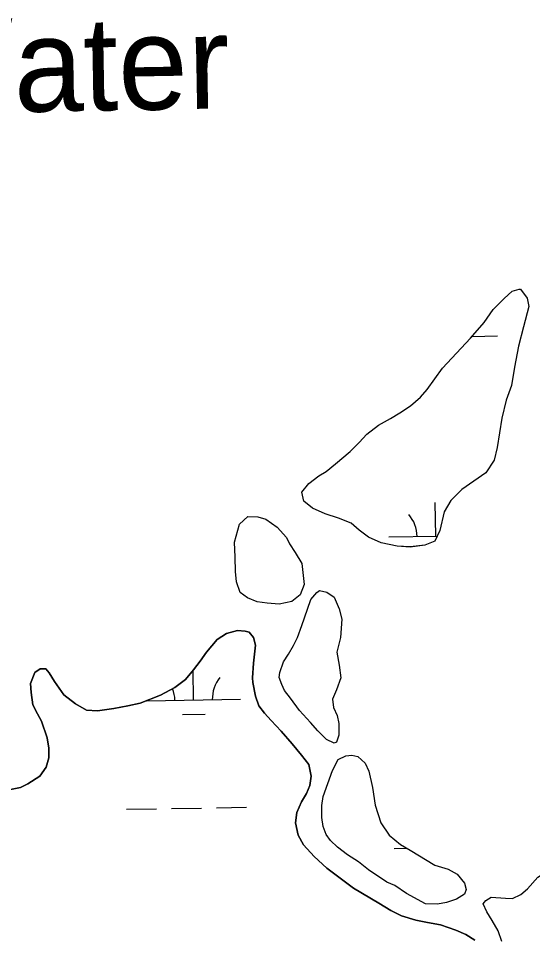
# Model space of a CAD drawing. Extents: x 3855477 to 3893699, y 299188 to 325115.
# Drawn here: x 3871314 to 3871863, y 320286 to 321267 of the extents above; entities that cross this region are included whole.
import ezdxf

# ---------------------------------------------------------------- set-up
doc = ezdxf.new("R2010")
doc.units = 0
for name, color, linetype in [('V-RIVR-IDEN', 7, 'Continuous'), ('V-TOPO-SHOR', 7, 'Continuous'), ('V-WETL-SWMP', 7, 'Continuous')]:
    doc.layers.add(name, color=color, linetype=linetype)

msp = doc.modelspace()

# ---------------------------------------------------------------- linework, layer by layer
at = {"layer": 'V-TOPO-SHOR'}
for points in [[(3871652.63, 320790.93), (3871668.05, 320804.04), (3871677.6, 320813.85), (3871686.08, 320822.57), (3871698.31, 320832.42), (3871711.12, 320839.59), (3871721.25, 320845.64), (3871732.45, 320852.79), (3871743.08, 320862.07), (3871750.49, 320870.24), (3871766.85, 320893.05), (3871796.53, 320925.18), (3871811.35, 320942.06), (3871820.85, 320955.63), (3871832.51, 320967.62), (3871841.01, 320975.27), (3871848.51, 320977.52), (3871850.12, 320977.54), (3871857.24, 320967.96), (3871858.98, 320958.84), (3871853.36, 320937.26), (3871847.73, 320916.74), (3871843.73, 320894.1), (3871840.24, 320874.7), (3871834.54, 320859.02), (3871829.96, 320839.6), (3871825.01, 320808.34), (3871821.97, 320794.86), (3871813.02, 320781.29), (3871800.23, 320772.52), (3871787.45, 320763.73), (3871775.78, 320751.74), (3871768.41, 320739.81), (3871763.85, 320719.85), (3871758.62, 320708.49), (3871747.93, 320704.04), (3871732.36, 320702.22), (3871718.37, 320703.1), (3871701.11, 320706.63), (3871687.58, 320712.89), (3871677.8, 320720.29), (3871669.1, 320727.7), (3871655.58, 320732.89), (3871641.54, 320737.54), (3871628.01, 320743.81), (3871618.76, 320751.21), (3871616.48, 320760.85), (3871623.88, 320770.1), (3871634.52, 320778.31), (3871642.53, 320782.72), (3871652.63, 320790.93)], [(3871592.43, 320641.3), (3871579.51, 320642.2), (3871568.74, 320643.67), (3871558.46, 320647.83), (3871550.86, 320653.64), (3871546.94, 320664.88), (3871545.71, 320676.15), (3871545.5, 320691.21), (3871544.74, 320707.33), (3871549.85, 320726.76), (3871558.89, 320734.95), (3871569.65, 320734.56), (3871578.28, 320731.99), (3871590.23, 320723.55), (3871600.06, 320712.39), (3871603.38, 320705.45), (3871609.42, 320696.39), (3871616.58, 320684.65), (3871619.04, 320662.1), (3871614.88, 320651.29), (3871605.84, 320644.18), (3871592.43, 320641.3)], [(3871625.89, 320514.85), (3871613.89, 320527.59), (3871604.56, 320540.91), (3871598, 320548.89), (3871595.23, 320555.3), (3871592.43, 320562.79), (3871592.9, 320568.17), (3871597.04, 320579.53), (3871602.31, 320587.66), (3871607.56, 320596.88), (3871611.74, 320605.54), (3871616.41, 320618.51), (3871622.62, 320635.8), (3871626.25, 320646.07), (3871632.6, 320653.68), (3871635.25, 320655.87), (3871643.35, 320653.83), (3871650.95, 320648.56), (3871656.5, 320636.27), (3871659.33, 320625.01), (3871657.99, 320605.63), (3871653.9, 320589.98), (3871656.24, 320576.03), (3871658.04, 320562.61), (3871653.38, 320549.65), (3871649.21, 320539.91), (3871650.41, 320530.78), (3871654.29, 320522.23), (3871656.02, 320513.65), (3871656.19, 320501.29), (3871653.61, 320493.72), (3871650.93, 320492.61), (3871642.81, 320496.8), (3871633.54, 320505.82), (3871625.89, 320514.85)], [(3871801.29, 320282.33), (3871791.65, 320288.57), (3871780.98, 320293.2), (3871764.45, 320298.81), (3871750.62, 320301.27), (3871738.39, 320303.76), (3871722.94, 320308.32), (3871711.71, 320314), (3871698.87, 320321.79), (3871671.59, 320337.86), (3871643.18, 320359.23), (3871629.74, 320371.78), (3871618.43, 320384.36), (3871612.45, 320394.36), (3871609.62, 320407.58), (3871611.06, 320418.74), (3871616.21, 320429.96), (3871621.39, 320439.05), (3871624.99, 320447.59), (3871626.44, 320457.69), (3871624.15, 320469.86), (3871616.06, 320479.84), (3871606.34, 320491.91), (3871594.48, 320505.54), (3871583.71, 320517.06), (3871576.71, 320524.93), (3871570.76, 320532.8), (3871566.91, 320542.83), (3871564.05, 320557.65), (3871563.99, 320562.42), (3871564.83, 320578.36), (3871567.22, 320597.49), (3871564.99, 320605.42), (3871560.14, 320611.19), (3871555.88, 320612.19), (3871547.91, 320613.14), (3871536.28, 320609.8), (3871526.29, 320603.3), (3871514.8, 320589.87), (3871508.03, 320580.23), (3871500.73, 320571.11), (3871492.38, 320560.91), (3871480.82, 320552.27), (3871465.54, 320544.1), (3871443.91, 320535.31), (3871430.69, 320532.48), (3871415.87, 320529.62), (3871398.39, 320527.26), (3871386.71, 320528.16), (3871374.94, 320534.9), (3871362.61, 320544.28), (3871352.33, 320558.46), (3871346.89, 320567.94), (3871343.12, 320572.13), (3871337.29, 320572.05), (3871331.5, 320568.26), (3871326.89, 320556.52), (3871327.55, 320546.98), (3871329.32, 320533.74), (3871334.23, 320524.26), (3871338.58, 320516.36), (3871344.66, 320498.4), (3871346.41, 320487.28), (3871346.55, 320477.2), (3871343.5, 320467.08), (3871336.74, 320457.44), (3871324.11, 320449.3), (3871316.21, 320445.48), (3871305.62, 320443.22)], [(3871707.28, 320344.42), (3871687.74, 320357.6), (3871676.87, 320366.06), (3871665.47, 320373.43), (3871654.6, 320381.88), (3871646.98, 320388.77), (3871642.59, 320395.16), (3871639.24, 320403.72), (3871638.04, 320413.38), (3871637.86, 320426.29), (3871639.34, 320435.99), (3871649.18, 320463.55), (3871655.47, 320475.46), (3871663.48, 320479.34), (3871669.93, 320479.97), (3871676.4, 320478.44), (3871684.02, 320471.55), (3871687.91, 320463), (3871691.91, 320445.31), (3871694.86, 320426.53), (3871701.03, 320407.79), (3871709.82, 320394.47), (3871721.79, 320384.42), (3871732.08, 320378.64), (3871758.65, 320362.34), (3871772.69, 320358.23), (3871782.44, 320352.98), (3871790.1, 320343.41), (3871791.81, 320336.44), (3871790.27, 320331.58), (3871781.74, 320326.09), (3871771.03, 320322.71), (3871761.37, 320320.97), (3871748.46, 320321.33), (3871728.41, 320332.35), (3871715.93, 320340.78), (3871707.28, 320344.42)], [(3871830.21, 320281.04), (3871826.29, 320292.28), (3871819.69, 320303.48), (3871814.19, 320312.55), (3871810.31, 320321.1), (3871812.94, 320324.9), (3871818.81, 320328.21), (3871833.88, 320327.34), (3871841.42, 320326.91), (3871850.5, 320331.33), (3871857.41, 320337.34), (3871868.53, 320349.86), (3871880.26, 320357.01), (3871892.04, 320360.4), (3871906.02, 320361.13), (3871916.27, 320358.58), (3871920.09, 320354.33), (3871922.98, 320339.32), (3871923.25, 320319.96), (3871918.13, 320301.07), (3871910.25, 320287.52), (3871896.46, 320273.35)]]:
    msp.add_lwpolyline(points, dxfattribs=at)
at = {"layer": 'V-WETL-SWMP'}
for p, q in [((3871798.25, 320927.14), (3871825.26, 320927.58)), ((3871759.58, 320713.88), (3871758.99, 320749.87)), ((3871709.59, 320713.06), (3871761.11, 320713.9)), ((3871500.96, 320538.83), (3871500.44, 320570.76)), ((3871450.97, 320538.02), (3871550.95, 320539.64)), ((3871489.21, 320523.21), (3871513.21, 320523.6)), ((3871477.44, 320423), (3871509.43, 320423.52)), ((3871525.43, 320423.78), (3871557.43, 320424.3)), ((3871429.44, 320422.22), (3871461.44, 320422.74)), ((3871715.01, 320380.43), (3871728.5, 320380.65)), ((3871753.25, 320365.62), (3871753.3, 320365.62))]:
    msp.add_line(p, q, dxfattribs=at)
for points in [[(3871642.53, 320782.72), (3871652.64, 320790.93), (3871668.05, 320804.04), (3871677.6, 320813.85), (3871686.08, 320822.57), (3871698.31, 320832.42), (3871711.12, 320839.59), (3871721.25, 320845.64), (3871732.45, 320852.79), (3871743.08, 320862.07), (3871750.49, 320870.24), (3871766.85, 320893.05), (3871796.53, 320925.18), (3871811.35, 320942.06), (3871820.85, 320955.63), (3871832.51, 320967.62), (3871841.01, 320975.27), (3871848.51, 320977.52), (3871850.12, 320977.54), (3871857.24, 320967.96), (3871858.98, 320958.84), (3871853.36, 320937.26), (3871847.73, 320916.74), (3871843.73, 320894.1), (3871840.24, 320874.7), (3871834.54, 320859.02), (3871829.96, 320839.6), (3871825.01, 320808.35), (3871821.97, 320794.86), (3871813.02, 320781.29), (3871800.23, 320772.51), (3871787.45, 320763.73), (3871775.78, 320751.74), (3871768.41, 320739.81), (3871763.85, 320719.85), (3871758.62, 320708.49), (3871747.93, 320704.04), (3871732.36, 320702.21), (3871718.37, 320703.1), (3871701.11, 320706.63), (3871687.58, 320712.89), (3871677.8, 320720.29), (3871669.1, 320727.7), (3871655.58, 320732.89), (3871641.54, 320737.54), (3871628.01, 320743.8), (3871618.76, 320751.21), (3871616.48, 320760.85), (3871623.88, 320770.1), (3871634.52, 320778.31)], [(3871592.43, 320641.3), (3871579.51, 320642.2), (3871568.74, 320643.67), (3871558.46, 320647.83), (3871550.86, 320653.64), (3871546.94, 320664.88), (3871545.71, 320676.15), (3871545.5, 320691.21), (3871544.74, 320707.33), (3871549.85, 320726.76), (3871558.88, 320734.95), (3871569.65, 320734.56), (3871578.28, 320731.99), (3871590.23, 320723.55), (3871600.06, 320712.39), (3871603.38, 320705.45), (3871609.42, 320696.39), (3871616.58, 320684.65), (3871619.04, 320662.1), (3871614.88, 320651.29), (3871605.84, 320644.18)], [(3871633.54, 320505.82), (3871625.89, 320514.85), (3871613.89, 320527.59), (3871604.56, 320540.91), (3871598, 320548.89), (3871595.22, 320555.3), (3871592.43, 320562.79), (3871592.9, 320568.18), (3871597.04, 320579.53), (3871602.31, 320587.66), (3871607.56, 320596.88), (3871611.74, 320605.54), (3871616.41, 320618.51), (3871622.62, 320635.8), (3871626.25, 320646.07), (3871632.59, 320653.68), (3871635.25, 320655.87), (3871643.35, 320653.83), (3871650.95, 320648.56), (3871656.49, 320636.27), (3871659.34, 320625.01), (3871657.99, 320605.63), (3871653.9, 320589.98), (3871656.24, 320576.03), (3871658.04, 320562.61), (3871653.38, 320549.65), (3871649.21, 320539.91), (3871650.41, 320530.78), (3871654.29, 320522.23), (3871656.02, 320513.65), (3871656.19, 320501.29), (3871653.61, 320493.72), (3871650.93, 320492.61), (3871642.81, 320496.8)], [(3871715.93, 320340.78), (3871707.28, 320344.43), (3871687.74, 320357.6), (3871676.87, 320366.06), (3871665.47, 320373.43), (3871654.6, 320381.88), (3871646.98, 320388.77), (3871642.59, 320395.16), (3871639.25, 320403.72), (3871638.04, 320413.38), (3871637.86, 320426.29), (3871639.34, 320435.99), (3871649.18, 320463.55), (3871655.47, 320475.46), (3871663.48, 320479.34), (3871669.93, 320479.97), (3871676.4, 320478.44), (3871684.02, 320471.55), (3871687.91, 320463), (3871691.91, 320445.31), (3871694.86, 320426.53), (3871701.03, 320407.79), (3871709.82, 320394.47), (3871721.79, 320384.42), (3871732.08, 320378.64), (3871758.65, 320362.34), (3871772.69, 320358.23), (3871782.44, 320352.98), (3871790.1, 320343.41), (3871791.81, 320336.44), (3871790.27, 320331.58), (3871781.74, 320326.09), (3871771.03, 320322.71), (3871761.37, 320320.97), (3871748.46, 320321.33), (3871728.41, 320332.35)]]:
    msp.add_lwpolyline(points, close=True, dxfattribs=at)
for points in [[(3871305.62, 320443.21), (3871316.21, 320445.48), (3871324.11, 320449.3), (3871336.74, 320457.44), (3871343.5, 320467.08), (3871346.55, 320477.2), (3871346.41, 320487.28), (3871344.66, 320498.4), (3871338.58, 320516.36), (3871334.23, 320524.26), (3871329.32, 320533.74), (3871327.55, 320546.98), (3871326.89, 320556.52), (3871331.5, 320568.26), (3871337.29, 320572.05), (3871343.12, 320572.13), (3871346.9, 320567.94), (3871352.33, 320558.46), (3871362.61, 320544.28), (3871374.94, 320534.9), (3871386.71, 320528.16), (3871398.39, 320527.26), (3871415.87, 320529.62), (3871430.69, 320532.48), (3871443.91, 320535.31), (3871465.55, 320544.1), (3871480.82, 320552.27), (3871492.38, 320560.91), (3871500.73, 320571.11), (3871508.03, 320580.23), (3871514.8, 320589.87), (3871526.29, 320603.3), (3871536.28, 320609.8), (3871547.91, 320613.14), (3871555.88, 320612.19), (3871560.14, 320611.19), (3871564.99, 320605.42), (3871567.22, 320597.49), (3871564.83, 320578.35)], [(3871564.83, 320578.35), (3871563.99, 320562.42), (3871564.05, 320557.65), (3871566.91, 320542.83), (3871570.76, 320532.8), (3871576.71, 320524.93), (3871583.71, 320517.06), (3871594.48, 320505.54), (3871606.34, 320491.91), (3871616.06, 320479.83), (3871624.15, 320469.86), (3871626.44, 320457.69), (3871624.99, 320447.59), (3871621.39, 320439.05), (3871616.21, 320429.96), (3871611.06, 320418.75), (3871609.62, 320407.58), (3871612.45, 320394.36), (3871618.43, 320384.36), (3871629.74, 320371.78), (3871643.18, 320359.23), (3871671.59, 320337.86), (3871698.87, 320321.79), (3871711.71, 320314), (3871722.94, 320308.32), (3871738.39, 320303.76), (3871750.62, 320301.27), (3871764.45, 320298.81), (3871780.98, 320293.2), (3871791.65, 320288.57), (3871801.29, 320282.33)], [(3871830.21, 320281.04), (3871826.29, 320292.28), (3871819.69, 320303.48), (3871814.19, 320312.55), (3871810.31, 320321.1), (3871812.94, 320324.9), (3871818.81, 320328.21), (3871833.88, 320327.34), (3871841.42, 320326.9), (3871850.5, 320331.33), (3871857.41, 320337.34), (3871868.53, 320349.86), (3871880.26, 320357.01), (3871892.04, 320360.4), (3871906.01, 320361.13), (3871916.27, 320358.58), (3871920.09, 320354.33), (3871922.98, 320339.32), (3871923.25, 320319.96), (3871918.13, 320301.07), (3871910.25, 320287.52), (3871896.46, 320273.35)]]:
    msp.add_lwpolyline(points, dxfattribs=at)
for centre, start, end in [((3871704.34, 320713.45), 0.16154, 41.7052), ((3871556.19, 320540.2), 140.16154, 181.7052), ((3871445.72, 320538.4), 0.16154, 21.07777)]:
    msp.add_arc(centre, 35.25, start, end, dxfattribs=at)

# ---------------------------------------------------------------- texts
at = {"layer": 'V-RIVR-IDEN'}
msp.add_text('Water', height=100, rotation=0.98216, dxfattribs=at).set_placement((3871183.4, 321164.51))

doc.saveas('drawing.dxf')
